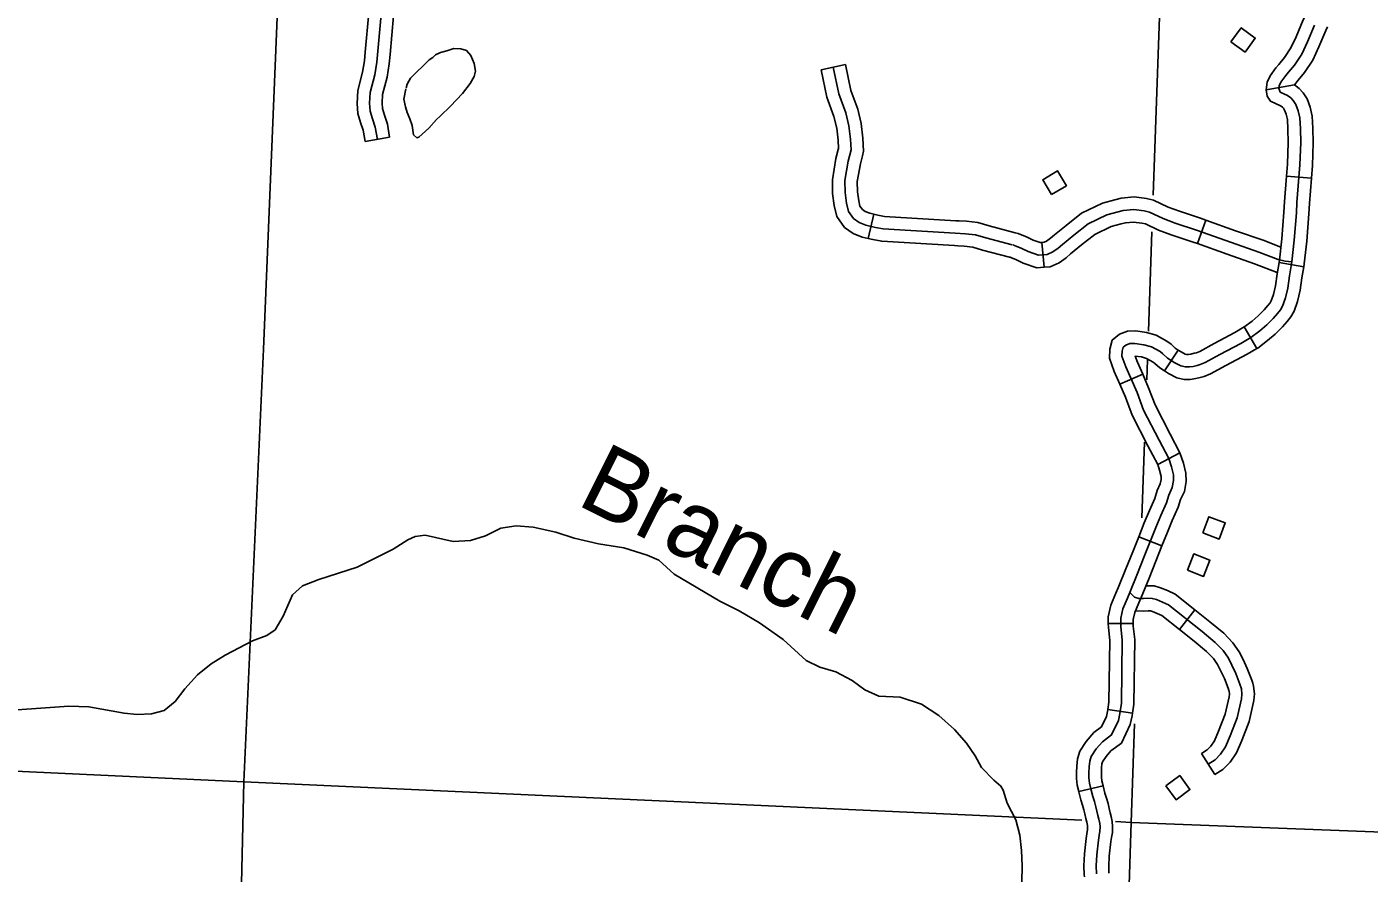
# Model space of a CAD drawing. Extents: x 653372 to 905732, y 627442 to 787275.
# Drawn here: x 826471 to 834539, y 646335 to 651420 of the extents above; entities that cross this region are included whole.
import ezdxf

# ---------------------------------------------------------------- set-up
doc = ezdxf.new("R2010")
doc.units = 0
for name, color, linetype in [('Level 32', 7, 'Continuous'), ('Level 35', 7, 'Continuous'), ('Level 45', 7, 'Continuous'), ('Level 5', 7, 'Continuous'), ('Level 56', 7, 'Continuous')]:
    doc.layers.add(name, color=color, linetype=linetype)

msp = doc.modelspace()

# ---------------------------------------------------------------- linework, layer by layer
at = {"layer": 'Level 32'}
for p, q in [((834089.5, 651071.3), (833919.7, 651041.8)), ((834191.7, 650511.2), (834042.1, 650522.8)), ((834145.3, 649978.1), (833997.6, 650004.1)), ((833863.6, 649487.4), (833787.9, 649616.9)), ((833308.4, 649352.7), (833390.1, 649478.5)), ((833177.7, 649332.7), (833040.2, 649272.8)), ((833400.7, 648860.7), (833267.8, 648791.1)), ((833154.2, 648356.8), (833293.5, 648301.2)), ((832971.2, 647834.5), (833121.2, 647835)), ((832968.2, 647319.1), (833116.5, 647296.5)), ((832793.1, 646826), (832939.2, 646860.3))]:
    msp.add_line(p, q, dxfattribs=at)
for points in [[(834005.6, 650945.6), (833945.7, 650973.5), (833926, 651003.4), (833919.7, 651041.8), (833925.6, 651087.6), (833943.6, 651126.4), (833978.9, 651173.5), (833995.2, 651194.8), (834030.9, 651236.1), (834068.5, 651293.4), (834099.9, 651361), (834142, 651462.8), (834157.4, 651491.4)], [(834105.1, 650364.1), (834122.7, 650591.6), (834128.2, 650724.6), (834125.8, 650808.3), (834121.7, 650874.2), (834112.5, 650916.4), (834098.4, 650953.5), (834083, 650978.1), (834068.2, 650993.8), (834048.8, 651008.2), (834005, 651028.6), (833996.5, 651051), (833998.5, 651066.6), (834008.3, 651087.7), (834038.6, 651128.1), (834053.4, 651147.3), (834091, 651190.8), (834134.2, 651256.9), (834168.6, 651330.8), (834209.8, 651430.6)], [(834089.5, 651071.3), (834111.5, 651099.9), (834151, 651145.6), (834200, 651220.3), (834237.3, 651300.7), (834277.7, 651398.4), (834289.5, 651420.4)], [(834191.7, 650511.2), (834197.5, 650587.2), (834203.2, 650724.1), (834200.7, 650811.7), (834196.2, 650884.6), (834184.6, 650937.8), (834165.8, 650987), (834142.7, 651024.1), (834118.2, 651050.2), (834089.5, 651071.3)], [(834042.1, 650522.8), (834047.8, 650596), (834053.1, 650725.1), (834050.9, 650804.9), (834047.2, 650863.9), (834040.4, 650894.9), (834030.9, 650920), (834023.3, 650932.1), (834018.2, 650937.5), (834010.2, 650943.4), (834005.6, 650945.6)], [(833997.6, 650004.1), (834000.1, 650018.6), (834014.4, 650146.1), (834026.8, 650307.5), (834030.3, 650369.1), (834042.1, 650522.8)], [(834145.3, 649978.1), (834148.7, 649997.2), (834163.7, 650132.1), (834176.4, 650297.5), (834180, 650359), (834191.7, 650511.2)], [(833334.3, 648825.9), (833275.8, 648937.7), (833183.3, 649118), (833143.6, 649223.2), (833076.4, 649377.5), (833053.3, 649440.9), (833054.3, 649472.3), (833060.3, 649495.1), (833076, 649508.4), (833100.8, 649517.6), (833131.4, 649518.2), (833185.4, 649510), (833230.2, 649497.6), (833282.1, 649468.9), (833299.8, 649455.3), (833326.3, 649430.5), (833370.3, 649402), (833408, 649382.5), (833434.4, 649377.1), (833458.8, 649377.1), (833481.9, 649380.2), (833505.8, 649386.4), (833523.5, 649390.5), (833552.9, 649402.6), (833642.3, 649451.9), (833768.2, 649518.6), (833827.4, 649553.1), (833881.4, 649593.6), (833923.7, 649629.1), (833962.4, 649668.5), (833988.5, 649698.3), (834006, 649720.7), (834018.9, 649742.5), (834035.8, 649791.8), (834049.8, 649851), (834059.6, 649924.2), (834074.4, 650007.9), (834089, 650139.1), (834101.6, 650302.5), (834105.1, 650364.1)], [(833785.8, 649615.7), (833834.8, 649652.4), (833872.8, 649684.2), (833907.4, 649719.5), (833930.7, 649746.1), (833943.9, 649763), (833950.5, 649774.1), (833963.6, 649812.6), (833976, 649864.7), (833985.5, 649935.7), (833997.6, 650004.1)], [(833863.6, 649487.4), (833869, 649490.6), (833928, 649534.8), (833974.7, 649573.9), (834017.4, 649617.4), (834046.4, 649650.5), (834068.1, 649678.4), (834087.4, 649711), (834107.9, 649770.9), (834123.6, 649837.4), (834133.8, 649912.7), (834145.3, 649978.1)], [(833040.2, 649272.8), (833006.7, 649349.7), (832977.9, 649428.8), (832979.6, 649483.2), (832993.9, 649537), (833037.6, 649574.1), (833086.5, 649592.3), (833136.2, 649593.3), (833201.1, 649583.5), (833258.8, 649567.5), (833323.2, 649531.8), (833348.3, 649512.7), (833372.8, 649489.8), (833390.1, 649478.5)], [(833390.1, 649478.5), (833408.1, 649466.9), (833433.2, 649453.9), (833441.9, 649452.1), (833453.7, 649452.1), (833467.4, 649454), (833488, 649459.3), (833500.7, 649462.2), (833520.4, 649470.3), (833606.7, 649517.9), (833731.8, 649584.1), (833787.9, 649616.9)], [(833308.4, 649352.7), (833332.6, 649337), (833382.8, 649311.1), (833426.8, 649302.1), (833464, 649302.1), (833496.4, 649306.5), (833523.5, 649313.5), (833546.3, 649318.8), (833585.4, 649334.9), (833678, 649386), (833804.7, 649453), (833863.6, 649487.4)], [(833177.7, 649332.7), (833146.1, 649405.4), (833132.7, 649442.1), (833169.8, 649436.6), (833201.6, 649427.7), (833240.9, 649405.9), (833251.3, 649398), (833279.9, 649371.2), (833308.4, 649352.7)], [(833400.7, 648860.7), (833342.4, 648972.2), (833252, 649148.4), (833213.1, 649251.5), (833177.7, 649332.7)], [(833267.8, 648791.1), (833209.2, 648903.2), (833114.6, 649087.5), (833074.1, 649195), (833040.2, 649272.8)], [(833334.3, 648825.9), (833350.5, 648777), (833362.8, 648729.2), (833363.3, 648694), (833355.9, 648651.4), (833335.2, 648606.6), (833321.1, 648560.6), (833286.6, 648483.5), (833256.9, 648411.7), (833187.5, 648237.8), (833146.1, 648135), (833100.2, 648020.4), (833085.9, 647988.2), (833058.7, 647923.4), (833046.1, 647866.7), (833046.3, 647814.3), (833054.5, 647736.1), (833049.6, 647355.5), (833040.2, 647293.6), (833031.5, 647252.8), (832990.3, 647165.4), (832935.4, 647124.4), (832897.4, 647081.1), (832868.5, 647036.1), (832859.2, 647007.3), (832855.9, 646973), (832854.8, 646937.8), (832854.7, 646907.2), (832858.3, 646876.5), (832866.5, 646841.8), (832878.9, 646796.3), (832887.9, 646765), (832896.9, 646734.1), (832903, 646707.9), (832908.8, 646680.9), (832914.3, 646658.6), (832919.9, 646633.2), (832921.6, 646614), (832920.8, 646588), (832915.4, 646560.6), (832912.3, 646533.9), (832901.9, 646444.3), (832898.4, 646378.6), (832900.1, 646331.1)], [(833400.7, 648860.7), (833422.5, 648798.2), (833437.7, 648739.2), (833438.4, 648688), (833428.1, 648628.8), (833405.4, 648579.8), (833391.4, 648534.2), (833355.5, 648453.9), (833326.4, 648383.5), (833293.5, 648301.2)], [(833267.8, 648791.1), (833278.5, 648755.8), (833288, 648719.2), (833288.2, 648699.9), (833283.7, 648673.9), (833265, 648633.5), (833250.7, 648587), (833217.7, 648513.2), (833187.4, 648440), (833154.2, 648356.8)], [(833154.2, 648356.8), (833117.8, 648265.7), (833076.5, 648162.9), (833031.1, 648049.6), (833017, 648017.9), (832987, 647946.2), (832971.1, 647874.9), (832971.2, 647834.5)], [(833293.5, 648301.2), (833257.1, 648209.9), (833215.7, 648107.1), (833169.3, 647991.2), (833154.8, 647958.4), (833130.5, 647900.5), (833121.1, 647858.6), (833121.2, 647835)], [(832971.2, 647834.5), (832971.3, 647810.2), (832979.5, 647732.6), (832974.7, 647361.7), (832968.2, 647319.1)], [(833121.2, 647835), (833121.2, 647818.3), (833129.6, 647739.5), (833124.5, 647349.4), (833116.5, 647296.5)], [(832968.2, 647319.1), (832966.3, 647307), (832960, 647276.8), (832930.5, 647214.3), (832884.2, 647179.8), (832837.3, 647126.4), (832800.1, 647068.4), (832785.3, 647022.6), (832781, 646977.7), (832779.8, 646939.1), (832779.6, 646902.9), (832784.4, 646863.4), (832793.1, 646826)], [(833116.5, 647296.5), (833114, 647280.3), (833103.1, 647228.7), (833050.1, 647116.4), (832986.5, 647069), (832957.4, 647035.9), (832936.9, 647003.8), (832933.1, 646992), (832930.8, 646968.2), (832929.8, 646936.5), (832929.7, 646911.5), (832932.3, 646889.5), (832939.2, 646860.3)], [(832793.1, 646826.1), (832793.7, 646823.4), (832806.6, 646776), (832815.8, 646744.1), (832824.3, 646715.1), (832829.8, 646691.5), (832835.7, 646664.1), (832841.2, 646641.6), (832845.6, 646621.7), (832846.5, 646611.8), (832846, 646596.5), (832841.2, 646572.2), (832837.8, 646542.6), (832827.2, 646450.6), (832823.4, 646379.3), (832825.3, 646324.1), (832827.1, 646312.3)], [(832939.2, 646860.3), (832939.2, 646860.2), (832951.1, 646816.5), (832959.9, 646785.9), (832969.5, 646753.1), (832976.2, 646724.4), (832981.9, 646697.7), (832987.3, 646675.5), (832994.1, 646644.6), (832996.7, 646616.2), (832995.6, 646579.6), (832989.5, 646549), (832986.8, 646525.3), (832976.7, 646438), (832973.5, 646377.9), (832974.9, 646338.1), (832975.4, 646335)]]:
    msp.add_lwpolyline(points, dxfattribs=at)
at = {"layer": 'Level 35'}
for points in [[(828750, 651054.6), (828756.1, 651076.8), (828777.2, 651111.7), (828889.6, 651221.6), (828912, 651237), (828927.5, 651252.2), (828956.3, 651266.5), (828995.5, 651275.4), (829037.1, 651290.8), (829080.4, 651288.4), (829114.5, 651277.3), (829140.3, 651248.8), (829149.6, 651225.1), (829160, 651199.2), (829168.6, 651153.4), (829158.8, 651122.5), (829136.4, 651079.8), (829089, 651019), (829016.7, 650944.4), (828955.6, 650883.2), (828934.1, 650863.7), (828887.1, 650811.5), (828827.7, 650757.7)], [(828827.7, 650757.7), (828814.2, 650753.6), (828795.8, 650770.9), (828787.6, 650827.8), (828772.1, 650868.3), (828756.6, 650906.6), (828746.5, 650940.3), (828737.8, 650985), (828748.6, 651048.1)], [(826242.6, 647304.1), (826723.2, 647338.1), (826842.8, 647334.1), (827055.3, 647295.8), (827133.9, 647287.8), (827220.8, 647292.7), (827297.1, 647311.8), (827362.3, 647366.1), (827420.1, 647442.7), (827496, 647525.7), (827579.5, 647593.7), (827663.6, 647644.5), (827827.4, 647731.4), (827913, 647763.3), (827963.8, 647798), (828010.7, 647878.8), (828066.8, 648007.4), (828127.1, 648060.9), (828226.8, 648099.4), (828457.1, 648173.6), (828672.3, 648281.2), (828760.5, 648338), (828805.9, 648358.9), (828865, 648366.4), (829033.6, 648328.2), (829137.4, 648333.6), (829226.9, 648362.4), (829320.8, 648407), (829412, 648421.7), (829513.5, 648414.2), (829650.4, 648383.8), (829761.2, 648348), (829907.8, 648314.1), (830058.4, 648290), (830199.9, 648246.5), (830269, 648216.4), (830361.7, 648132.4), (830635.4, 647970.3), (830751.6, 647910.4), (830874.4, 647838.3), (831016.5, 647739.8), (831155, 647613.3), (831236.7, 647573.3), (831333.7, 647543.9), (831432.2, 647492.4), (831508.6, 647436.6), (831592.4, 647397.5), (831719.9, 647392.3), (831847.5, 647351.1), (831951.5, 647282.5), (832047.2, 647199.1), (832117.9, 647116.4), (832170.8, 647039.1), (832209.9, 646969.1), (832282.4, 646893.6)], [(832282.4, 646893.6), (832325.8, 646858), (832339.3, 646832.7), (832363.1, 646756.4), (832414.3, 646655.6), (832438.8, 646563.2), (832449.4, 646472), (832453.9, 646379.9), (832448.8, 646179.9), (832463.1, 646074.6), (832566.6, 645740), (832676.3, 645420.2)]]:
    msp.add_lwpolyline(points, dxfattribs=at)
at = {"layer": 'Level 45'}
for p, q in [((831244.4, 651162.3), (831391.2, 651193.2)), ((828651.5, 650756.8), (828503.6, 650731.8)), ((831528.1, 650148.2), (831562.7, 650294.1)), ((833506.7, 650117.7), (833557.2, 650259)), ((832584.8, 649975.5), (832571.7, 650125)), ((833491.8, 647917.2), (833399, 647799.3)), ((833611.8, 646926.8), (833531, 647053.2))]:
    msp.add_line(p, q, dxfattribs=at)
for points in [[(828504.6, 651268.5), (828526.1, 651503.7), (828554.8, 651700.1), (828556.7, 651746.4), (828551.4, 651765.4)], [(828653.9, 651254.8), (828675.1, 651486), (828704.3, 651686.1), (828707.5, 651763.6), (828696, 651805.3)], [(828577.6, 650744.3), (828565.3, 650816.9), (828549, 650867.5), (828534.9, 650914.6), (828530.7, 650961.4), (828534.8, 651025.6), (828562.4, 651132.9), (828574.3, 651207.6), (828600.6, 651494.9)], [(828503.6, 650731.8), (828492.2, 650799.1), (828477.4, 650845.2), (828460.8, 650900.4), (828455.5, 650960.5), (828460.4, 651037.4), (828488.9, 651148.2), (828499.8, 651216.9), (828504.6, 651268.5)], [(828651.5, 650756.8), (828638.3, 650834.8), (828620.6, 650889.7), (828608.9, 650928.8), (828605.9, 650962.4), (828609.2, 651013.8), (828635.9, 651117.6), (828648.8, 651198.3), (828653.9, 651254.8)], [(831244.4, 651162.3), (831279.1, 650997.4), (831321.2, 650881.2), (831338.5, 650812.2), (831346.9, 650739.1), (831349.3, 650689.1), (831347.7, 650682.4)], [(831317.8, 651177.8), (831351.4, 651018), (831393, 650903.1), (831412.4, 650825.7), (831421.7, 650745.2), (831424.8, 650681.6), (831407.7, 650613.6), (831387.5, 650496.3), (831388.7, 650424.4), (831396.8, 650360.7), (831408.7, 650311.8), (831439.1, 650269.2), (831473.5, 650244.7), (831514.7, 650228.4), (831571.1, 650215.1), (831617.6, 650207), (832050.4, 650180.6), (832112.1, 650177.1), (832172, 650170.3), (832234.9, 650151.7), (832393.4, 650110.3)], [(831391.2, 651193.2), (831423.7, 651038.6), (831464.9, 650925.1), (831486.4, 650839.1), (831496.5, 650751.3), (831500.2, 650674.1), (831493.1, 650645.9)], [(831347.7, 650682.4), (831334.3, 650629.1), (831312.4, 650502.1), (831313.8, 650419), (831322.9, 650347), (831339.2, 650280.1), (831385.4, 650215.3), (831437.4, 650178.3), (831492.2, 650156.7), (831528.1, 650148.2)], [(831493.2, 650645.9), (831481.2, 650598.1), (831462.6, 650490.5), (831463.6, 650429.8), (831470.7, 650374.3), (831478.1, 650343.6), (831492.9, 650323), (831509.5, 650311.1), (831537.3, 650300.2), (831562.7, 650294.1)], [(832571.7, 650125), (832584.7, 650126.1), (832600.4, 650133), (832623.8, 650149.8), (832647.1, 650170.4), (832716.9, 650227.4), (832810, 650300.9), (832936.5, 650361.8), (833009.7, 650381.2)], [(833009.7, 650381.2), (833048.2, 650391.4), (833126, 650398.5), (833200, 650388.1), (833243, 650378.6), (833329.9, 650337.6), (833398.2, 650312.5), (833524.9, 650270.5), (833557.2, 650259)], [(831562.7, 650294.1), (831586.2, 650288.6), (831626.4, 650281.6), (832054.8, 650255.5), (832075.4, 650254.3)], [(832397, 650109.6), (832408, 650107.3), (832451.8, 650089.2), (832489.4, 650069.7), (832551.5, 650047.9), (832603.6, 650052.5), (832637.7, 650067.5), (832670.6, 650091), (832695.7, 650113.2), (832763.9, 650168.9), (832850, 650236.9), (832962.6, 650291.2), (833061.3, 650317.3), (833124.2, 650323), (833186.6, 650314.3), (833218.5, 650307.2), (833300.9, 650268.4), (833373.5, 650241.7), (833500.4, 650199.6), (833710.8, 650124.4), (833875.8, 650067.4), (833992.2, 650022.6), (834034.7, 650012.2), (834074.4, 650007.9)], [(832075.4, 650254.3), (832118.5, 650251.8), (832187, 650244.1), (832255, 650223.9), (832410.4, 650183.4), (832412, 650183), (832430, 650179.4), (832483.4, 650157.2), (832519.2, 650138.7), (832561.1, 650124), (832571.7, 650125)], [(832584.8, 649975.5), (832622.6, 649978.8), (832675.1, 650002), (832717.3, 650032.3), (832744.3, 650056.1), (832810.8, 650110.5), (832890, 650172.9), (832988.7, 650220.5), (833048.1, 650236.2)], [(833048.1, 650236.2), (833074.4, 650243.2), (833122.4, 650247.6), (833173.3, 650240.4), (833194.1, 650235.8), (833271.9, 650199.1), (833348.8, 650170.9), (833476, 650128.7), (833506.7, 650117.7)], [(833557.2, 650259), (833735.6, 650195.2), (833901.5, 650137.9), (834008.8, 650096.6)], [(831528.1, 650148.2), (831556, 650141.6), (831608.9, 650132.4), (832046, 650105.7), (832066.9, 650104.6)], [(833506.7, 650117.7), (833685.9, 650053.7), (833850.1, 649997), (833986.7, 649944.4)], [(832066.9, 650104.6), (832105.7, 650102.3), (832157, 650096.5), (832214.8, 650079.4), (832376.4, 650037.2), (832382, 650036.1), (832385.9, 650035.3), (832420.1, 650021.1), (832459.6, 650000.6), (832541.9, 649971.8), (832584.8, 649975.5)], [(833571.4, 646990), (833612.7, 647016.4), (833646.1, 647049.9), (833675.7, 647093.5), (833703.4, 647159.4), (833745.7, 647267.6), (833772.1, 647383.1), (833774.5, 647411), (833770.9, 647443.2), (833762.5, 647471), (833737.6, 647534.5), (833713.3, 647585), (833693, 647626.5), (833660.8, 647671.9), (833613.7, 647721.6), (833535, 647787.8), (833333.6, 647946.3), (833295.9, 647964.2), (833261.1, 647979.1), (833235.3, 647986), (833209.4, 647986.7), (833181.8, 647984.5), (833154.3, 647985.3), (833128.5, 647993.8), (833100.2, 648020.4)], [(833491.8, 647917.2), (833373.4, 648010.4), (833326.7, 648032.6), (833285.7, 648050.1), (833246.3, 648060.7), (833197.7, 648062.1)], [(833399, 647799.3), (833293.8, 647882.2), (833265, 647895.9), (833236.6, 647908), (833224.4, 647911.2), (833211.3, 647911.6), (833183.7, 647909.4), (833134.8, 647910.9)], [(833839.1, 647476.7), (833833.5, 647495.5), (833806.5, 647564.5), (833780.8, 647617.8), (833757.7, 647665), (833718.9, 647719.6), (833665.3, 647776.2), (833582.3, 647846), (833491.8, 647917.2)], [(833695.4, 647433.5), (833691.6, 647446.5), (833668.8, 647504.5), (833645.8, 647552.3), (833628.3, 647588.1), (833602.7, 647624.1), (833562.2, 647666.9), (833487.6, 647729.6), (833399, 647799.3)], [(833611.8, 646926.8), (833660, 646957.6), (833704.2, 647001.9), (833742, 647057.5), (833773, 647131.2), (833817.6, 647245.4), (833846.4, 647371.5), (833849.8, 647412), (833844.6, 647458.3), (833839.1, 647476.7)], [(833531, 647053.2), (833565.4, 647075.2), (833588.1, 647097.9), (833609.5, 647129.4), (833633.9, 647187.6), (833673.8, 647289.7), (833697.8, 647394.7), (833699.1, 647409.9), (833697.1, 647428.1), (833695.4, 647433.5)]]:
    msp.add_lwpolyline(points, dxfattribs=at)
at = {"layer": 'Level 5'}
for points in [[(828004.2, 652160.6), (827894.1, 649483.9), (827776, 646883.3)], [(833240.9, 650408.8), (833294.6, 651934.2)], [(833212.2, 649592), (833233.1, 650188.1)], [(833201.9, 649300.2), (833206.1, 649419.1)], [(833172.7, 648469.8), (833188.7, 648924.2)], [(833108.4, 646640.3), (833129.2, 647231.8)], [(827776, 646883.3), (822533.4, 647127.6)], [(827776, 646883.3), (827742.5, 645484.8), (827708.4, 644378.4)], [(832812.5, 646653.8), (827776, 646883.3)], [(833108.4, 646640.3), (833015, 646644.6)], [(833050.6, 644831.4), (833108.4, 646640.3)], [(838292, 646429.6), (838106.6, 646446.4), (833108.4, 646640.3)]]:
    msp.add_lwpolyline(points, dxfattribs=at)
at = {"layer": 'Level 56'}
for points in [[(833708.4, 651330.5), (833769.7, 651414.6), (833854, 651353), (833792.7, 651268.9)], [(832630.3, 650412.2), (832576.7, 650501.4), (832666.3, 650555.1), (832719.8, 650465.9)], [(833539.7, 648379), (833575.8, 648476.5), (833673.7, 648440.3), (833637.6, 648342.7)], [(833446.6, 648155.9), (833484.5, 648252.8), (833581.7, 648214.8), (833543.8, 648117.9)], [(833316.4, 646859.8), (833400.2, 646921.6), (833462.1, 646837.6), (833378.4, 646775.8)]]:
    msp.add_lwpolyline(points, close=True, dxfattribs=at)

# ---------------------------------------------------------------- texts
at = {"layer": 'Level 35'}
msp.add_text('Branch', height=422.4, rotation=333.46034, dxfattribs=at).set_placement((829766.5, 648553.3))

doc.saveas('drawing.dxf')
